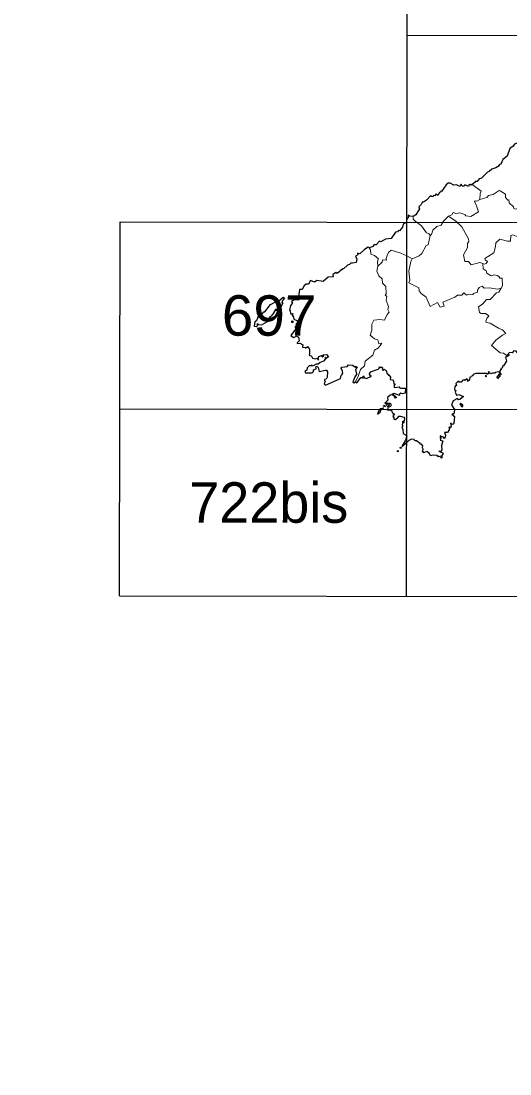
# Model space of a CAD drawing. Extents: x -807245 to 6129983, y -54972206 to 262146364.
# Drawn here: x 491362 to 491599, y 4383014 to 4383522 of the extents above; entities that cross this region are included whole.
import ezdxf
from ezdxf.enums import TextEntityAlignment as Align

# ---------------------------------------------------------------- set-up
doc = ezdxf.new("R2010")
doc.units = 0
doc.header["$LTSCALE"] = 4
doc.header["$PDMODE"] = 32
doc.header["$PDSIZE"] = 2
doc.linetypes.add('DOTTED', pattern=[1.5, 0.3, -1.2])
for name, color, linetype, lineweight in [('1', 7, 'Continuous', 13), ('2', 7, 'DOTTED', 13), ('27', 7, 'Continuous', 25), ('3', 7, 'Continuous', 25)]:
    doc.layers.add(name, color=color, linetype=linetype, lineweight=lineweight)

msp = doc.modelspace()

# ---------------------------------------------------------------- linework, layer by layer
at = {"layer": '1', "lineweight": 25}
for p, q in [((491548.63, 4383244.42), (491549.15, 4383605.73)), ((491549.02, 4383515.39), (491964.7, 4383514.79)), ((491410.08, 4383244.62), (491410.34, 4383425.27)), ((491410.33, 4383425.27), (491964.57, 4383424.47)), ((491410.2, 4383334.94), (491964.44, 4383334.14)), ((491410.07, 4383244.62), (491964.3, 4383243.82))]:
    msp.add_line(p, q, dxfattribs=at)
at = {"layer": '27'}
msp.add_spline([(491255.21, 4383970.03), (491244.34, 4383967.52), (491230.36, 4383957.66), (491230.81, 4383957.81), (491230.81, 4383957.81), (491220.15, 4383951.47), (491212.7, 4383943.01), (491205.06, 4383944.23), (491184.85, 4383957.71), (491152.82, 4383981.27), (491128.36, 4384004.58), (491128.29, 4384004.88), (491122.26, 4384021.39), (491095.75, 4384034.59), (491071.07, 4384059.32), (491064.71, 4384065.12)], degree=3, dxfattribs=at)
at = {"layer": '3'}
for p, q in [((491548.9, 4383426.5), (491548.7, 4383425.63)), ((491537.27, 4383335.39), (491537.61, 4383335.39))]:
    msp.add_line(p, q, dxfattribs=at)
at = {"layer": '3', "lineweight": 13}
for p, q in [((491568.97, 4383428), (491572.56, 4383425.48)), ((491548.76, 4383408.77), (491551.38, 4383407.42))]:
    msp.add_line(p, q, dxfattribs=at)
at = {"layer": '3'}
for points in [[(491605.36, 4383466.56), (491603.72, 4383465.55), (491601.96, 4383463.31), (491600.83, 4383462.83), (491600.26, 4383461.76), (491598.65, 4383460.68), (491597.27, 4383457.02), (491595.25, 4383455.27), (491594.17, 4383453.11), (491593.3, 4383452.82), (491593.38, 4383452.32)], [(491593.38, 4383452.32), (491591.79, 4383451.29), (491589.81, 4383450.67), (491588.58, 4383449.48), (491587.82, 4383449.3), (491584.92, 4383446.32), (491583.84, 4383446.07), (491582.85, 4383444.68), (491581.85, 4383444.77), (491581.83, 4383444.38), (491580.34, 4383443.19)], [(491580.34, 4383443.19), (491579.84, 4383442.93), (491579.54, 4383443.4), (491579.25, 4383443.09), (491578.89, 4383443.26), (491578.57, 4383442.27), (491577.36, 4383442.94), (491576.69, 4383442.93), (491576.57, 4383442.43), (491575.58, 4383442.5), (491575.05, 4383443.41), (491574.47, 4383442.35), (491572.78, 4383443.13), (491571.58, 4383442.97), (491569.8, 4383443.99), (491568.85, 4383443.96), (491567.79, 4383443.09), (491565.52, 4383439.84)], [(491565.52, 4383439.84), (491565.29, 4383440.06), (491565.13, 4383439.53), (491564.53, 4383439.46), (491563.86, 4383437.99), (491563.04, 4383438.74), (491562.33, 4383437.75), (491561.57, 4383437.99), (491561.35, 4383437.34), (491560.66, 4383437.41), (491560.37, 4383437.92), (491558.4, 4383435.7), (491556.91, 4383434.78), (491556.42, 4383434.95), (491555.79, 4383433.55), (491554.6, 4383432.47), (491554.89, 4383431.48)], [(491554.89, 4383431.48), (491553.22, 4383428.61), (491551.92, 4383427.82)], [(491548.7, 4383425.63), (491548.44, 4383424.97), (491547.09, 4383424.07), (491546.72, 4383422.69), (491545.22, 4383420.89), (491544.73, 4383421), (491544.27, 4383420.41), (491543.38, 4383420.19), (491541.23, 4383417.23), (491538.45, 4383416.83), (491537.41, 4383416.29)], [(491551.92, 4383427.82), (491550.09, 4383427.99), (491549.53, 4383428.38), (491549.5, 4383427.19), (491548.9, 4383426.5)], [(491537.41, 4383416.29), (491536.29, 4383415.53), (491535.59, 4383415.84), (491534.05, 4383414.18), (491532.9, 4383414.15), (491532.61, 4383413.36), (491530.67, 4383412.66)], [(491530.67, 4383412.66), (491530.16, 4383412.95), (491528.33, 4383411.88), (491526.07, 4383409.8), (491524.98, 4383410.03), (491525.22, 4383409.24), (491524.04, 4383408.7), (491524.69, 4383407.27), (491524.34, 4383405.62), (491522.64, 4383405.27)], [(491522.64, 4383405.27), (491521.79, 4383405.35), (491521.19, 4383404.63), (491520.08, 4383404.37), (491518.28, 4383402.5), (491517.86, 4383402.53), (491515.09, 4383400.22), (491514.45, 4383400.78), (491513.01, 4383399.8), (491513.21, 4383398.6), (491510.89, 4383398.52), (491508.4, 4383396.45)], [(491508.4, 4383396.45), (491505.4, 4383396.95), (491504.17, 4383396.05), (491502.21, 4383396.95), (491501.27, 4383395.19), (491500.17, 4383395.1), (491499.29, 4383394.34), (491498.18, 4383392.51), (491496.89, 4383392.5), (491496.61, 4383390.28), (491496.88, 4383389.2), (491496.31, 4383388.19), (491496.44, 4383387.46), (491494.36, 4383387.6)], [(491479.2, 4383381.04), (491479.72, 4383381.8), (491480.28, 4383381.82), (491482.97, 4383385.38), (491485.95, 4383386.91), (491487.02, 4383387.11), (491489.03, 4383388.78), (491489.79, 4383388.35), (491488.74, 4383387.24), (491488.45, 4383386.15), (491488.95, 4383386.11), (491487.66, 4383383.45), (491487, 4383383.39), (491486.78, 4383382.81), (491485.82, 4383382.31), (491485.71, 4383382.91), (491485.33, 4383382.84), (491484.28, 4383381)], [(491494.36, 4383387.6), (491493.14, 4383386.68), (491493.51, 4383385.95), (491492.7, 4383384.76), (491492.1, 4383382.58), (491492.41, 4383382.42), (491492.61, 4383380.92)], [(491479.2, 4383381.04), (491476.8, 4383379.23), (491476.19, 4383377.48), (491475.42, 4383376.88), (491475.01, 4383374.92), (491476.09, 4383374.65), (491476.72, 4383374.94), (491476.76, 4383376.09), (491477.39, 4383375.46), (491479.17, 4383375.72)], [(491484.28, 4383381), (491483.36, 4383379.59), (491482.55, 4383379.38), (491482.92, 4383378.99), (491481.65, 4383377.98), (491481.29, 4383376.98), (491479.17, 4383375.72)], [(491492.61, 4383380.92), (491492.88, 4383380.63), (491493.76, 4383380.91), (491493.47, 4383379.86), (491493.99, 4383379.83), (491494.18, 4383378.16), (491495.67, 4383377.63), (491496.16, 4383376.83), (491495.28, 4383375.95), (491495.35, 4383375.12), (491495.64, 4383375.14), (491494.85, 4383374.46), (491495.02, 4383373.43), (491492.76, 4383370.34), (491494.12, 4383369.39), (491495.56, 4383370.07)], [(491495.56, 4383370.07), (491496.42, 4383369.47), (491496.74, 4383367.78), (491495.8, 4383366.83), (491495.9, 4383366.51), (491497.09, 4383366.65), (491498.05, 4383366.22), (491498.55, 4383365.78), (491498.48, 4383364.7), (491499.83, 4383364.5), (491499.86, 4383364.21), (491500.8, 4383365.09), (491501.85, 4383363.69), (491501.86, 4383361.77)], [(491603.41, 4383361.11), (491602.84, 4383361.26), (491601.56, 4383362.81), (491600.57, 4383362.91), (491599.68, 4383361.95), (491598.44, 4383362.09), (491597.19, 4383360.7)], [(491508.43, 4383360.97), (491509.98, 4383361.08), (491510.94, 4383360.01), (491509.79, 4383359.23), (491509.19, 4383359.63), (491509.52, 4383359.06), (491508.53, 4383357.88), (491507.01, 4383357.36), (491506.05, 4383356.53), (491505.07, 4383356.47), (491503.21, 4383355.44), (491502.97, 4383356.03), (491502.36, 4383355.66), (491501.58, 4383355.76), (491500.68, 4383354.7), (491500.44, 4383353.65)], [(491501.86, 4383361.77), (491501.64, 4383360.84), (491502.84, 4383360.38), (491503.2, 4383359.34), (491504.69, 4383359.01), (491505.34, 4383359.38), (491506.19, 4383358.39), (491505.93, 4383359.05), (491506.24, 4383360.2), (491507.55, 4383360.61), (491508.23, 4383359.85), (491507.65, 4383360.62), (491507.98, 4383360.23), (491507.93, 4383360.69), (491508.29, 4383360.48), (491508.34, 4383360.84), (491508.48, 4383360.15), (491508.43, 4383360.97)], [(491597.19, 4383360.7), (491597.44, 4383360.49), (491598.38, 4383361.03), (491597.13, 4383359.95), (491596.47, 4383359.85), (491596.96, 4383357.97), (491595.57, 4383355.7), (491595.16, 4383355.68), (491594.95, 4383354.6), (491594.19, 4383354.43), (491594.44, 4383354.09), (491593.72, 4383353.26), (491593.82, 4383352.23), (491594.36, 4383351.5), (491594.09, 4383351.37), (491593.48, 4383352.58), (491592.91, 4383352.74)], [(491500.44, 4383353.65), (491499.49, 4383353.09), (491499.8, 4383352.26), (491503.05, 4383352.25), (491503.68, 4383352.87), (491503.78, 4383353.82), (491505.02, 4383354.23), (491504.83, 4383355.15), (491505.34, 4383355.5), (491506.01, 4383354.83), (491506.49, 4383353.01), (491509.52, 4383353.63), (491510, 4383353.6), (491510.46, 4383352.82)], [(491510.46, 4383352.82), (491510.4, 4383350.17), (491509.9, 4383349.29), (491509.09, 4383349.1), (491509.02, 4383348.48), (491509.43, 4383348.28), (491508.88, 4383347.04), (491509.55, 4383346.42), (491516.81, 4383349.51), (491517.13, 4383351.06), (491517.59, 4383351.42), (491517.55, 4383351.96), (491517.9, 4383351.9), (491517.71, 4383353.07)], [(491517.71, 4383353.07), (491517.14, 4383354.63), (491517.39, 4383355.07), (491519.97, 4383355.3), (491520.59, 4383356.19), (491522.59, 4383356.05), (491523.14, 4383355.53), (491523.44, 4383355.69), (491523.51, 4383355.13), (491524.21, 4383355.44), (491524.24, 4383354.76), (491524.42, 4383355.3), (491524.78, 4383355.1), (491524.7, 4383354.48), (491523.99, 4383353.95), (491524.33, 4383352.29)], [(491524.33, 4383352.29), (491524.64, 4383351.84), (491523.7, 4383350.43), (491522.78, 4383347.87), (491523.24, 4383347.49), (491524.02, 4383347.98)], [(491524.02, 4383347.98), (491524.43, 4383347.51), (491524.87, 4383347.62), (491526.58, 4383350.06), (491527.32, 4383350.1), (491527.7, 4383349.64), (491527.86, 4383350.29), (491527.52, 4383350.5), (491527.82, 4383350.82), (491528.4, 4383349.85), (491529.3, 4383349.63), (491531.77, 4383350.62), (491531.22, 4383350.81), (491530.81, 4383351.7), (491530.92, 4383352.53), (491531.45, 4383352.38), (491531.25, 4383352.84)], [(491531.25, 4383352.84), (491534.99, 4383354.04), (491535.57, 4383354.7), (491535.52, 4383355.18), (491536.1, 4383354.88), (491536.43, 4383355.22), (491536.47, 4383354.79), (491536.78, 4383354.99), (491537.23, 4383354.28), (491536.86, 4383353.68), (491537.59, 4383353.56), (491537.79, 4383353.99), (491538.82, 4383353.39), (491539.36, 4383351.76)], [(491592.91, 4383352.74), (491591.43, 4383352.41), (491591.33, 4383352.01), (491590.76, 4383352.25), (491589.51, 4383351.74), (491589.41, 4383352.09), (491588.77, 4383351.89), (491588.36, 4383352.92), (491587.79, 4383351.46), (491587.31, 4383351.93), (491582.11, 4383351.93), (491580.93, 4383351.46), (491580.78, 4383350.77), (491580.42, 4383350.94), (491580, 4383350.29), (491579.24, 4383350.26), (491579.09, 4383349.02), (491578.7, 4383348.67)], [(491539.36, 4383351.76), (491539.8, 4383351.72), (491539.8, 4383351.13), (491540.14, 4383351.29), (491540.89, 4383350.25), (491540.82, 4383349.01), (491541.93, 4383348.97), (491542.41, 4383348.31), (491542.47, 4383347.06), (491543.26, 4383347.03), (491542.66, 4383346.42), (491542.73, 4383345.2), (491545.22, 4383345.49)], [(491578.7, 4383348.67), (491578.12, 4383348.1), (491578.44, 4383348.55), (491577.84, 4383349.33), (491576.85, 4383348.6), (491576.54, 4383348.93), (491575.91, 4383348.77), (491575.13, 4383347.78), (491573.8, 4383347.71), (491574.06, 4383348.05), (491573.42, 4383348.05), (491572.51, 4383347.15), (491572.77, 4383346.18), (491571.97, 4383345.74), (491571.85, 4383344.01), (491572.46, 4383343.7), (491572.24, 4383343.01), (491572.84, 4383341.52), (491574, 4383341.76), (491576.13, 4383340.83)], [(491542.34, 4383341.73), (491544.02, 4383340.36), (491543.42, 4383340.62), (491542.95, 4383340.11), (491542.99, 4383340.78), (491541.87, 4383341.72), (491541.94, 4383342.38), (491541.67, 4383341.72), (491540.71, 4383341.45), (491539.46, 4383340.33), (491539.72, 4383339.15), (491538.18, 4383337.68), (491538.54, 4383337.33), (491539.29, 4383337.73)], [(491545.22, 4383345.49), (491545.1, 4383345.21), (491545.7, 4383344.97), (491548.17, 4383344.92), (491547.98, 4383342.46), (491546.7, 4383342.17), (491545.88, 4383342.47), (491545.05, 4383341.84), (491545.21, 4383341.34), (491542.68, 4383342.25), (491542.18, 4383341.96), (491542.34, 4383341.73)], [(491539.29, 4383337.73), (491540.06, 4383337.39), (491540.28, 4383336.71), (491539.64, 4383335.37)], [(491576.13, 4383340.83), (491574.45, 4383339.36), (491573.77, 4383339.26), (491573.25, 4383339.84), (491571.24, 4383338.82), (491570.41, 4383336.88), (491571.6, 4383335.15)], [(491537.27, 4383335.39), (491537.17, 4383335.08), (491535.99, 4383334.92), (491535.06, 4383333.86), (491534.65, 4383332.4), (491535.99, 4383333.32), (491536.36, 4383334.65), (491537.61, 4383335.39)], [(491539.64, 4383335.37), (491539.49, 4383334.32), (491540.74, 4383334.38), (491541.5, 4383333.92), (491541.76, 4383332.96), (491542.62, 4383332.58), (491542.81, 4383331.95), (491542, 4383331.89), (491542.45, 4383331.75), (491542.12, 4383331.11), (491542.6, 4383330.97), (491542.62, 4383329.89), (491543.32, 4383329.73), (491544.68, 4383330.96)], [(491571.6, 4383335.15), (491571.88, 4383334.92), (491571.76, 4383332.89), (491570.57, 4383331.98), (491571.39, 4383332.02), (491571.36, 4383331.34), (491571.8, 4383331.13), (491571.57, 4383327.79), (491571.06, 4383327.29), (491569.99, 4383327.96), (491570.26, 4383326.57), (491569.78, 4383325.81), (491569.6, 4383326.11), (491569.08, 4383325.96), (491569.19, 4383325.66)], [(491544.68, 4383330.96), (491544.9, 4383331.41), (491545.62, 4383331.41), (491547.31, 4383330.86), (491547.74, 4383330.36), (491547.49, 4383328.98), (491547.16, 4383329.02), (491547.51, 4383328.9), (491547.11, 4383328.77), (491547.43, 4383328.61), (491547.13, 4383328.64), (491547.32, 4383328.19), (491546.9, 4383328), (491546.84, 4383328.88), (491546.58, 4383327.12), (491546.88, 4383326.71), (491546.4, 4383325.99), (491546.94, 4383324.92), (491547.01, 4383322.95), (491548.14, 4383322.39)], [(491548.14, 4383322.39), (491548.74, 4383322.3), (491548.33, 4383322.18), (491548.86, 4383321.89), (491548.12, 4383319.84)], [(491569.19, 4383325.66), (491569.47, 4383325.55), (491569.33, 4383324.77), (491568.44, 4383323.5), (491566.94, 4383323.41), (491567.45, 4383322.27), (491567.12, 4383320.82), (491566.7, 4383320.58), (491566.69, 4383321.21), (491565.42, 4383321.31), (491565.92, 4383321.38), (491564.98, 4383321.86), (491565.28, 4383321.16), (491564.76, 4383321.1), (491565.28, 4383320.45), (491564.95, 4383319.76), (491565.58, 4383319.54)], [(491548.12, 4383319.84), (491546.33, 4383316.71), (491548.11, 4383318.1)], [(491555.22, 4383318.2), (491553.54, 4383319.5), (491552.75, 4383319.46), (491552.44, 4383320.06), (491551.15, 4383320.26), (491549.75, 4383319.58), (491548.11, 4383318.1)], [(491563.4, 4383312.34), (491561.58, 4383312.59), (491560.25, 4383312.18), (491559.82, 4383313.29), (491559.3, 4383313.49), (491559.6, 4383313.76), (491559.07, 4383313.8), (491558.67, 4383314.35), (491556.94, 4383313.68), (491556.82, 4383314.11), (491556.39, 4383314.01), (491556.74, 4383315.39), (491556.34, 4383316), (491556.56, 4383317), (491555.93, 4383317.82), (491555.24, 4383317.84), (491555.22, 4383318.2)], [(491565.58, 4383319.54), (491566.28, 4383319.4), (491565.57, 4383317.18), (491565.66, 4383315.13), (491565.21, 4383314.38), (491564.29, 4383314.51), (491566.44, 4383313.44), (491565.73, 4383311.98), (491565.95, 4383311.69), (491565.35, 4383311.14), (491565.37, 4383312.04), (491564.13, 4383311.72), (491564.22, 4383311.98), (491563.79, 4383311.81), (491563.4, 4383312.34)]]:
    msp.add_lwpolyline(points, dxfattribs=at)
at = {"layer": '3', "lineweight": 13}
for points in [[(491580.34, 4383443.19), (491584.67, 4383440.01), (491584.17, 4383438.87), (491584.06, 4383436.05)], [(491584.06, 4383436.05), (491587.46, 4383437.04), (491588.32, 4383437.96), (491590.56, 4383438.5), (491593.39, 4383440.3), (491593.96, 4383440.19), (491596.45, 4383438.6), (491596.52, 4383437.06), (491597.64, 4383435.74), (491598.1, 4383435.92), (491598.25, 4383434.34), (491600.29, 4383432.48), (491600.54, 4383431.69), (491601.35, 4383431.3), (491603.23, 4383432.05), (491605.28, 4383431.09), (491608.25, 4383432.14), (491610.48, 4383428.01), (491612.48, 4383427.28), (491614.29, 4383425.77), (491615.59, 4383425.49), (491615.63, 4383425.19)], [(491584.06, 4383436.05), (491582.64, 4383435.29), (491581.83, 4383435.4), (491581.47, 4383434.95), (491582.36, 4383433.48), (491583.4, 4383429.99), (491579.75, 4383427.87), (491577.31, 4383428.15), (491576.81, 4383428.83), (491574.49, 4383429.53), (491572.53, 4383429.31), (491571.27, 4383429.82), (491570.5, 4383428.59), (491568.97, 4383428), (491566.58, 4383425.52)], [(491551.92, 4383427.82), (491551.81, 4383426.52), (491552.84, 4383425.61)], [(491552.84, 4383425.61), (491555.95, 4383423.37), (491558.27, 4383419.96), (491559.38, 4383419.64), (491560.08, 4383418.69)], [(491566.58, 4383425.52), (491565.39, 4383423.7), (491563.36, 4383423.02), (491561.42, 4383421.24), (491560.68, 4383419.19), (491560.08, 4383418.69)], [(491572.56, 4383425.48), (491575.41, 4383422.86), (491578.57, 4383416.99), (491578.71, 4383415.76), (491578.18, 4383414.81), (491578.09, 4383412.85), (491576.16, 4383409.28), (491576.79, 4383406.13), (491578.63, 4383406.12), (491579.94, 4383404.46), (491584.02, 4383405.52), (491585.49, 4383405.15)], [(491560.08, 4383418.69), (491559.13, 4383414.07), (491558.2, 4383413.86), (491556.09, 4383410.01), (491554.72, 4383408.88), (491551.38, 4383407.42)], [(491585.49, 4383405.15), (491586.34, 4383404.8), (491587.17, 4383405.03), (491587.8, 4383406.04), (491586.66, 4383406.81), (491586.57, 4383407.57), (491590.81, 4383410.3), (491591.65, 4383413.35), (491591.74, 4383415.17), (491593.81, 4383416.86), (491597.47, 4383415.86), (491598.93, 4383415.88), (491598.99, 4383418.58), (491600.04, 4383418.89), (491604.88, 4383417.09), (491606.46, 4383416.94), (491606.73, 4383416.33), (491610.95, 4383413.87), (491615.13, 4383413.54), (491615.65, 4383414.53), (491616.12, 4383414.7), (491617.75, 4383414.39), (491616.38, 4383417.18), (491618.13, 4383417.98)], [(491530.67, 4383412.66), (491531.23, 4383411.7), (491531.49, 4383409.65), (491533.14, 4383409.01), (491535.21, 4383407.44), (491534.93, 4383407.36), (491534.72, 4383405.68), (491534.79, 4383403.87)], [(491534.79, 4383403.87), (491536.87, 4383405.78), (491537.06, 4383406.87), (491539.01, 4383406.77), (491538.84, 4383407.49), (491539.56, 4383409.41), (491540.13, 4383410.54), (491541.27, 4383411.53), (491545.93, 4383410.17), (491548.76, 4383408.77)], [(491534.79, 4383403.87), (491534.4, 4383401.34), (491535.22, 4383399.22), (491536.85, 4383397.64), (491537.1, 4383395.55), (491538.7, 4383394), (491538.91, 4383390.52), (491538.42, 4383389.9), (491539.13, 4383389.2), (491538.82, 4383387.31), (491540.02, 4383384.29), (491539.59, 4383382.91), (491540.28, 4383381.66), (491539.4, 4383380.55)], [(491551.38, 4383407.42), (491550.7, 4383406.08), (491549.72, 4383401.34), (491550.34, 4383397.01), (491549.83, 4383395.7), (491554.61, 4383393.28), (491554.73, 4383391.83), (491555.7, 4383390.65), (491558.23, 4383388.81), (491560.14, 4383384.38), (491563.58, 4383386.2), (491564.89, 4383384.08), (491566.84, 4383384.52), (491566.24, 4383386.39), (491571.98, 4383388.9), (491573.27, 4383389.81), (491575.33, 4383389.75), (491576.38, 4383390.89), (491577.6, 4383389.85), (491578.78, 4383390.29), (491580.78, 4383390.14), (491581.02, 4383390.55), (491582.93, 4383391.34), (491582.98, 4383392.19), (491583.82, 4383393.46), (491585.19, 4383394.14), (491586.1, 4383393.15), (491588.8, 4383393.31), (491592.62, 4383392.71), (491594.36, 4383393.19)], [(491585.49, 4383405.15), (491585.73, 4383402.56), (491587.12, 4383401.52), (491587.5, 4383400.36), (491589.53, 4383399.22), (491591.03, 4383399.64), (491592.51, 4383399.33), (491593.23, 4383398.91), (491593.7, 4383397.97), (491594.93, 4383397.98), (491594.96, 4383394.26), (491594.36, 4383393.19)], [(491594.36, 4383393.19), (491593.34, 4383391.2), (491592.16, 4383390.97), (491589.06, 4383387.68), (491587.23, 4383387.78), (491585.54, 4383385.57), (491583.45, 4383384.15), (491583.92, 4383381.43), (491584.66, 4383380.94), (491586.88, 4383380.94), (491588.02, 4383380.21)], [(491539.4, 4383380.55), (491538.02, 4383377.81), (491535.72, 4383378.13), (491532.9, 4383377.7), (491531.91, 4383375.85), (491531.88, 4383372.94), (491531.09, 4383370.49), (491533.19, 4383368.79), (491534.88, 4383368.2), (491535.33, 4383366.36), (491536.7, 4383366.58), (491535.11, 4383364.35), (491533.16, 4383363.27), (491532.41, 4383360.8), (491528.67, 4383357.99), (491528.32, 4383355.72), (491526.42, 4383353.97), (491525.55, 4383350.98), (491524.02, 4383347.98)], [(491588.02, 4383380.21), (491588.43, 4383379.6), (491587.55, 4383378.88), (491586.95, 4383377.25), (491587.2, 4383376.64), (491589.05, 4383376.36), (491593.06, 4383373.83), (491595.08, 4383373.06), (491596.62, 4383371.27), (491595.03, 4383370.51), (491591.79, 4383368.03), (491589.73, 4383365.46), (491593.94, 4383361.93), (491595.44, 4383361.78), (491597.19, 4383360.7)]]:
    msp.add_lwpolyline(points, dxfattribs=at)
at = {"layer": '3'}
for points in [[(491493.69, 4383377.27), (491493.78, 4383376.66), (491493.19, 4383376.69), (491493.2, 4383377.44)], [(491587.27, 4383350.85), (491586.65, 4383350.77), (491587.11, 4383350.32)], [(491593.34, 4383350.28), (491592.8, 4383349.53), (491592.36, 4383349.97), (491593.53, 4383351.64), (491593.79, 4383350.56)], [(491574.8, 4383337.48), (491574.38, 4383337.27), (491575.16, 4383336.1), (491575.87, 4383336), (491575.82, 4383336.67)], [(491538.11, 4383336.47), (491538.36, 4383336.28), (491538.08, 4383335.91), (491537.54, 4383336.46)], [(491544.58, 4383314.71), (491544.61, 4383314.35), (491544.14, 4383314.14)], [(491545.68, 4383316.38), (491546.01, 4383316.31), (491545.72, 4383315.73)]]:
    msp.add_lwpolyline(points, close=True, dxfattribs=at)
msp.add_point((491540.17, 4383336.72), dxfattribs=at)

# ---------------------------------------------------------------- texts
at = {"layer": '2', "width": 1.05}
msp.add_text('697', height=19.5, rotation=359.917, dxfattribs=at).set_placement((491482.29, 4383370.24), align=Align.CENTER)
at = {"layer": '2'}
msp.add_text('722bis', height=19.5, rotation=359.917, dxfattribs=at).set_placement((491482.09, 4383279.91), align=Align.CENTER)

doc.saveas('drawing.dxf')
